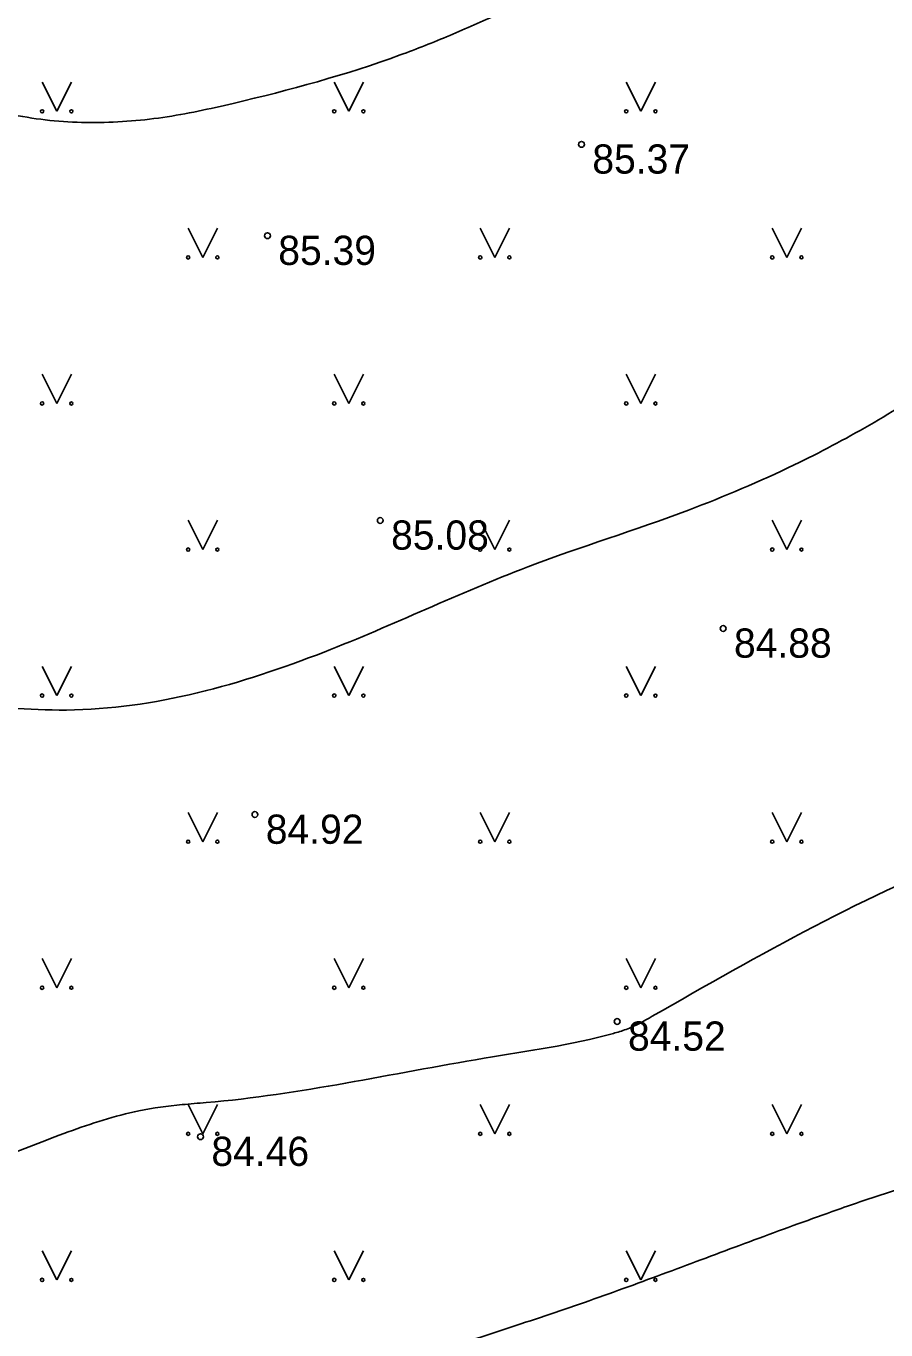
# Model space of a CAD drawing. Extents: x 576692 to 577659, y 273254 to 273799.
# Drawn here: x 577436.97 to 577451.7, y 273351.64 to 273373.96 of the extents above; entities that cross this region are included whole.
import ezdxf

# ---------------------------------------------------------------- set-up
doc = ezdxf.new("R2010")
doc.units = 0
for name, color, linetype in [('ELEK_VADP_VSPR_####_#', 7, 'Continuous'), ('GEOD_ELEM_####_TKST_#', 7, 'Continuous'), ('GEOD_SITP_####_TKST_#', 7, 'Continuous'), ('HIDT_REZV_####_TKST_#', 7, 'Continuous'), ('LKAN_ELEM_PAST_TKST_#', 7, 'Continuous'), ('RELJ_ELEM_####_####_#', 7, 'Continuous')]:
    doc.layers.add(name, color=color, linetype=linetype)

msp = doc.modelspace()

# ---------------------------------------------------------------- linework, layer by layer
at = {"layer": 'ELEK_VADP_VSPR_####_#'}
for centre in [(577498.474, 273401.727), (577500.973, 273398.95)]:
    msp.add_circle(centre, 50, dxfattribs=at)
at = {"layer": 'GEOD_ELEM_####_TKST_#'}
msp.add_spline([(577463.962, 273351.11), (577463.259, 273351.551), (577461.014, 273352.835), (577459.991, 273353.362), (577458.952, 273353.828), (577457.89, 273354.234), (577456.798, 273354.582), (577456.149, 273354.734), (577455.822, 273354.783), (577455.494, 273354.814), (577454.195, 273354.704), (577453.326, 273354.471), (577452.467, 273354.224), (577451.617, 273353.958), (577450.774, 273353.668), (577449.441, 273353.184), (577448.114, 273352.689), (577446.784, 273352.203), (577445.444, 273351.746), (577443.245, 273351.057), (577440.266, 273350.077), (577438.989, 273349.654), (577438.988, 273349.654)], degree=3, dxfattribs=at)
at = {"layer": 'GEOD_SITP_####_TKST_#'}
for points in [[(577511.732, 273364.594), (577511.562, 273364.558), (577511.107, 273364.508), (577510.647, 273364.501), (577509.741, 273364.413), (577505.19, 273363.188), (577500.313, 273361.873), (577498.887, 273361.548), (577497.249, 273360.799), (577496.083, 273359.127), (577495.848, 273359.093), (577495.649, 273359.111), (577495.367, 273359.358), (577495.16, 273360.007), (577494.865, 273360.851), (577494.113, 273361.5), (577493.543, 273361.538), (577493.259, 273361.569), (577492.105, 273361.507), (577491.441, 273361.406), (577491.1, 273361.549), (577490.774, 273361.721), (577490.136, 273362.095), (577488.854, 273362.92), (577487.517, 273363.622), (577485.112, 273364.31), (577481.113, 273365.399), (577479.897, 273366.05), (577478.135, 273367.627), (577475.631, 273369.775), (577474.312, 273370.753), (577473.609, 273371.18), (577472.869, 273371.552), (577469.855, 273372.594), (577466.78, 273373.388), (577465.001, 273373.83), (577464.223, 273374.186), (577459.388, 273376.481), (577458.673, 273376.798), (577456.568, 273377.186), (577453.633, 273376.428), (577449.772, 273375.463), (577446.768, 273374.776), (577445.064, 273374.159), (577444.228, 273373.798), (577443.38, 273373.464), (577440.52, 273372.636), (577439.316, 273372.396), (577438.081, 273372.309), (577436.842, 273372.425), (577436.231, 273372.576), (577435.629, 273372.797), (577434.908, 273373.329), (577434.406, 273374.083), (577434.067, 273375.002), (577433.966, 273375.957), (577433.862, 273376.955), (577433.832, 273377.29), (577433.771, 273377.567), (577433.646, 273377.832), (577433.409, 273377.959), (577433.057, 273377.953), (577432.325, 273377.502), (577430.291, 273375.883), (577429.379, 273375.466)], [(577516.939, 273360.285), (577516.577, 273360.098), (577514.631, 273359.206), (577511.35, 273357.802), (577505.956, 273355.456), (577501.176, 273353.713), (577499.695, 273353.254), (577497.434, 273352.909), (577496.264, 273352.958), (577495.094, 273353.083), (577493.924, 273353.226), (577492.753, 273353.324), (577492.026, 273353.317), (577491.091, 273352.963), (577488.395, 273352.41), (577487.632, 273352.538), (577486.887, 273352.829), (577485.482, 273353.712), (577484.675, 273354.389), (577483.951, 273355.116), (577483.232, 273355.83), (577482.444, 273356.467), (577481.783, 273356.856), (577481.153, 273357.106), (577474.269, 273360.24), (577473.961, 273360.434), (577470.565, 273362.72), (577468.702, 273363.736), (577462.851, 273366.395), (577461.722, 273366.89), (577457.565, 273368.836), (577456.185, 273369.507), (577455.75, 273369.596), (577455.192, 273369.411), (577453.892, 273368.675), (577452.652, 273367.893), (577451.415, 273367.13), (577450.128, 273366.45), (577448.316, 273365.675), (577445.563, 273364.703), (577442.079, 273363.246), (577437.665, 273362.253), (577435.728, 273362.336), (577434.891, 273362.33), (577433.34, 273362.226), (577431.459, 273362.213), (577430.806, 273362.16)], [(577433.681, 273353.549), (577434.146, 273353.681), (577435.34, 273354.095), (577436.513, 273354.572), (577437.693, 273355.032), (577438.906, 273355.393), (577439.647, 273355.5), (577440.061, 273355.535), (577444.819, 273356.294), (577447.03, 273356.719), (577447.248, 273356.787), (577447.696, 273357.012), (577453.343, 273359.863), (577455.148, 273360.377), (577456.086, 273360.445), (577457.014, 273360.435), (577458.292, 273360.309), (577459.568, 273360.001), (577462.624, 273358.821), (577464.616, 273357.852), (577466.676, 273356.676), (577467.661, 273356.019), (577468.602, 273355.295), (577469.243, 273354.712), (577469.849, 273354.096), (577470.446, 273353.472), (577471.062, 273352.865), (577472.449, 273351.604), (577473.17, 273351.006), (577473.926, 273350.446), (577474.125, 273350.342), (577474.341, 273350.271), (577474.56, 273350.205), (577474.768, 273350.118), (577476.044, 273349.322), (577477.563, 273348.003), (577479.04, 273346.646), (577480.506, 273345.28), (577481.996, 273343.935), (577482.875, 273343.223), (577486.671, 273341.597), (577490.988, 273342.238), (577495.177, 273344.395), (577505.79, 273348.286), (577510.118, 273350.135)]]:
    msp.add_spline(points, degree=3, dxfattribs=at)
at = {"layer": 'LKAN_ELEM_PAST_TKST_#'}
for p, q in [((577437.25, 273373), (577437.5, 273372.5)), ((577437.5, 273372.5), (577437.75, 273373)), ((577442.25, 273373), (577442.5, 273372.5)), ((577442.5, 273372.5), (577442.75, 273373)), ((577447.25, 273373), (577447.5, 273372.5)), ((577447.5, 273372.5), (577447.75, 273373)), ((577439.75, 273370.5), (577440, 273370)), ((577440, 273370), (577440.25, 273370.5)), ((577444.75, 273370.5), (577445, 273370)), ((577445, 273370), (577445.25, 273370.5)), ((577449.75, 273370.5), (577450, 273370)), ((577450, 273370), (577450.25, 273370.5)), ((577437.25, 273368), (577437.5, 273367.5)), ((577437.5, 273367.5), (577437.75, 273368)), ((577442.25, 273368), (577442.5, 273367.5)), ((577442.5, 273367.5), (577442.75, 273368)), ((577447.25, 273368), (577447.5, 273367.5)), ((577447.5, 273367.5), (577447.75, 273368)), ((577439.75, 273365.5), (577440, 273365)), ((577440, 273365), (577440.25, 273365.5)), ((577444.75, 273365.5), (577445, 273365)), ((577445, 273365), (577445.25, 273365.5)), ((577449.75, 273365.5), (577450, 273365)), ((577450, 273365), (577450.25, 273365.5)), ((577437.25, 273363), (577437.5, 273362.5)), ((577437.5, 273362.5), (577437.75, 273363)), ((577442.25, 273363), (577442.5, 273362.5)), ((577442.5, 273362.5), (577442.75, 273363)), ((577447.25, 273363), (577447.5, 273362.5)), ((577447.5, 273362.5), (577447.75, 273363)), ((577439.75, 273360.5), (577440, 273360)), ((577440, 273360), (577440.25, 273360.5)), ((577444.75, 273360.5), (577445, 273360)), ((577445, 273360), (577445.25, 273360.5)), ((577449.75, 273360.5), (577450, 273360)), ((577450, 273360), (577450.25, 273360.5)), ((577437.25, 273358), (577437.5, 273357.5)), ((577437.5, 273357.5), (577437.75, 273358)), ((577442.25, 273358), (577442.5, 273357.5)), ((577442.5, 273357.5), (577442.75, 273358)), ((577447.25, 273358), (577447.5, 273357.5)), ((577447.5, 273357.5), (577447.75, 273358)), ((577439.75, 273355.5), (577440, 273355)), ((577440, 273355), (577440.25, 273355.5)), ((577444.75, 273355.5), (577445, 273355)), ((577445, 273355), (577445.25, 273355.5)), ((577449.75, 273355.5), (577450, 273355)), ((577450, 273355), (577450.25, 273355.5)), ((577437.25, 273353), (577437.5, 273352.5)), ((577437.5, 273352.5), (577437.75, 273353)), ((577442.25, 273353), (577442.5, 273352.5)), ((577442.5, 273352.5), (577442.75, 273353)), ((577447.25, 273353), (577447.5, 273352.5)), ((577447.5, 273352.5), (577447.75, 273353))]:
    msp.add_line(p, q, dxfattribs=at)
for centre, radius in [((577437.25, 273372.5), 0.028), ((577437.75, 273372.5), 0.0263), ((577442.25, 273372.5), 0.028), ((577442.75, 273372.5), 0.0263), ((577447.25, 273372.5), 0.028), ((577447.75, 273372.5), 0.0263), ((577439.75, 273370), 0.028), ((577440.25, 273370), 0.0263), ((577444.75, 273370), 0.028), ((577445.25, 273370), 0.0263), ((577449.75, 273370), 0.028), ((577450.25, 273370), 0.0263), ((577437.25, 273367.5), 0.028), ((577437.75, 273367.5), 0.0263), ((577442.25, 273367.5), 0.028), ((577442.75, 273367.5), 0.0263), ((577447.25, 273367.5), 0.028), ((577447.75, 273367.5), 0.0263), ((577439.75, 273365), 0.028), ((577440.25, 273365), 0.0263), ((577444.75, 273365), 0.028), ((577445.25, 273365), 0.0263), ((577449.75, 273365), 0.028), ((577450.25, 273365), 0.0263), ((577437.25, 273362.5), 0.028), ((577437.75, 273362.5), 0.0263), ((577442.25, 273362.5), 0.028), ((577442.75, 273362.5), 0.0263), ((577447.25, 273362.5), 0.028), ((577447.75, 273362.5), 0.0263), ((577439.75, 273360), 0.028), ((577440.25, 273360), 0.0263), ((577444.75, 273360), 0.028), ((577445.25, 273360), 0.0263), ((577449.75, 273360), 0.028), ((577450.25, 273360), 0.0263), ((577437.25, 273357.5), 0.028), ((577437.75, 273357.5), 0.0263), ((577442.25, 273357.5), 0.028), ((577442.75, 273357.5), 0.0263), ((577447.25, 273357.5), 0.028), ((577447.75, 273357.5), 0.0263), ((577439.75, 273355), 0.028), ((577440.25, 273355), 0.0263), ((577444.75, 273355), 0.028), ((577445.25, 273355), 0.0263), ((577449.75, 273355), 0.028), ((577450.25, 273355), 0.0263), ((577437.25, 273352.5), 0.028), ((577437.75, 273352.5), 0.0263), ((577442.25, 273352.5), 0.028), ((577442.75, 273352.5), 0.0263), ((577447.25, 273352.5), 0.028), ((577447.75, 273352.5), 0.0263)]:
    msp.add_circle(centre, radius, dxfattribs=at)
at = {"layer": 'RELJ_ELEM_####_####_#'}
for centre in [(577446.484, 273371.934), (577441.107, 273370.371), (577443.039, 273365.498), (577448.909, 273363.649), (577440.893, 273360.464), (577447.095, 273356.923), (577439.962, 273354.951)]:
    msp.add_circle(centre, 0.05, dxfattribs=at)

# ---------------------------------------------------------------- texts
at = {"layer": 'HIDT_REZV_####_TKST_#'}
for s, p in [(' 85.37', (577446.484, 273371.434)), (' 85.39', (577441.107, 273369.871)), (' 85.08', (577443.039, 273364.998)), (' 84.88', (577448.909, 273363.149)), (' 84.92', (577440.893, 273359.964)), (' 84.52', (577447.095, 273356.423)), (' 84.46', (577439.962, 273354.451))]:
    msp.add_text(s, height=0.5, dxfattribs=at).set_placement(p)

doc.saveas('drawing.dxf')
